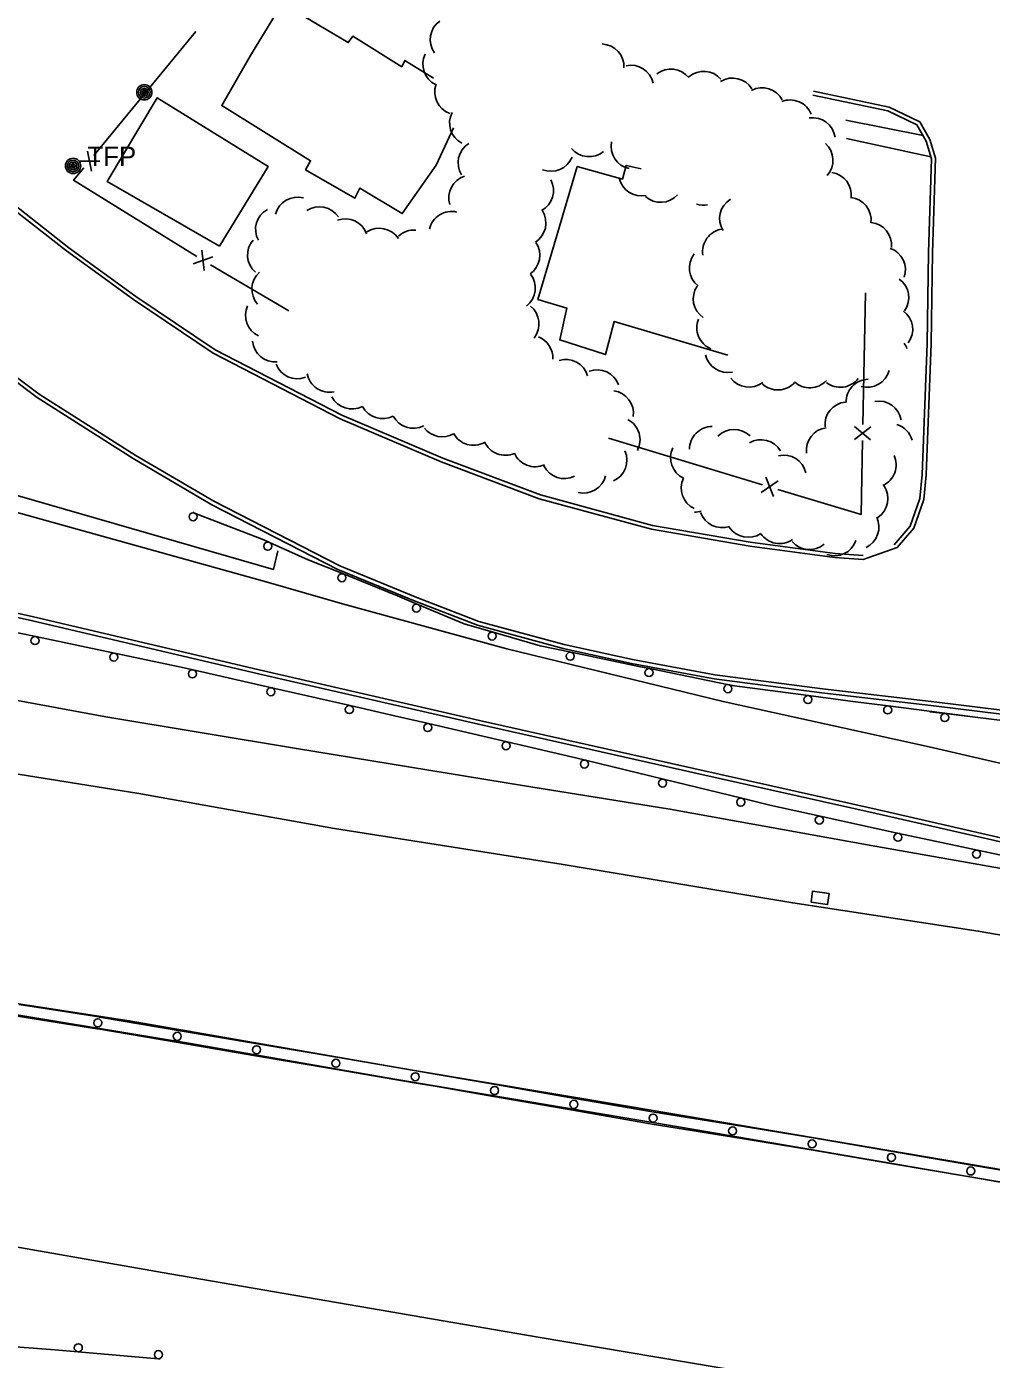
# Model space of a CAD drawing. Extents: x 2402803 to 2427059, y 6985292 to 6997652.
# Drawn here: x 2404570.8 to 2404810.5, y 6991735.2 to 6992066.5 of the extents above; entities that cross this region are included whole.
import ezdxf

# ---------------------------------------------------------------- set-up
doc = ezdxf.new("R2010")
doc.units = 0
for name, color, linetype in [('p_drainage riprap', 7, 'Continuous'), ('p_dtm sidewalk', 7, 'Continuous'), ('p_road - paved curb', 7, 'Continuous'), ('p_road bridge end', 7, 'Continuous'), ('p_road conc barrier', 7, 'Continuous'), ('p_road guard rails', 7, 'Continuous'), ('p_structure building', 7, 'Continuous'), ('p_structure fence', 7, 'Continuous'), ('p_utility manhole', 7, 'Continuous'), ('p_veg woods', 7, 'Continuous')]:
    doc.layers.add(name, color=color, linetype=linetype)

msp = doc.modelspace()

# ---------------------------------------------------------------- linework, layer by layer
at = {"layer": 'p_drainage riprap'}
for points in [[(2404480.28, 6991968.05), (2404481.33, 6991970.59), (2404548.54, 6991955.67), (2404632.11, 6991931.56), (2404633.17, 6991936.14)], [(2404866.09, 6991851.27), (2404865.4, 6991848.02), (2404836.42, 6991853.06), (2404780.61, 6991862.88), (2404730.59, 6991871.97), (2404693.96, 6991877.84), (2404637.81, 6991886.99), (2404590.42, 6991894.93), (2404538.87, 6991904.41), (2404498.72, 6991910.83), (2404454.59, 6991916.14), (2404408.1, 6991919.38), (2404361.9, 6991921.02), (2404313.46, 6991921.8), (2404312.82, 6991914.75)]]:
    msp.add_lwpolyline(points, dxfattribs=at)
at = {"layer": 'p_dtm sidewalk'}
for points in [[(2404793.5, 6992039.39), (2404774.31, 6992043.19)], [(2404795.43, 6992034.13), (2404774.48, 6992038.65)]]:
    msp.add_lwpolyline(points, dxfattribs=at)
at = {"layer": 'p_road - paved curb'}
for points in [[(2404501.7, 6992150.93), (2404499.58, 6992153.4), (2404496.64, 6992153.58), (2404482.62, 6992141.29), (2404480.49, 6992136.82), (2404479.25, 6992130.53), (2404480.15, 6992123.66), (2404483.73, 6992118.14), (2404493.97, 6992103.13), (2404507.64, 6992085.19), (2404521.88, 6992067.76), (2404534.69, 6992052.46), (2404548.35, 6992037.72), (2404562.03, 6992025.28), (2404580.65, 6992010.71), (2404597.3, 6991998.61), (2404617.12, 6991985.31), (2404648.64, 6991969.01), (2404673.8, 6991958.27), (2404698.14, 6991949.12), (2404726.05, 6991941.52), (2404750.43, 6991937.37), (2404771.59, 6991934.51), (2404778.59, 6991933.99)], [(2404500.94, 6992150.28), (2404499.1, 6992152.43), (2404496.99, 6992152.56), (2404483.43, 6992140.67), (2404481.45, 6992136.5), (2404480.26, 6992130.5), (2404481.11, 6992124.01), (2404484.56, 6992118.69), (2404494.78, 6992103.72), (2404508.43, 6992085.81), (2404522.65, 6992068.4), (2404535.44, 6992053.12), (2404549.05, 6992038.43), (2404562.68, 6992026.04), (2404581.25, 6992011.51), (2404597.87, 6991999.43), (2404617.63, 6991986.17), (2404649.07, 6991969.92), (2404674.17, 6991959.2), (2404698.45, 6991950.07), (2404726.27, 6991942.5), (2404750.58, 6991938.36), (2404771.69, 6991935.51), (2404778.66, 6991934.99)], [(2404787.06, 6991936.99), (2404791.21, 6991941.82), (2404793.69, 6991948.97), (2404794.27, 6991955.08), (2404795.52, 6991987.68), (2404795.85, 6992010.29), (2404796.58, 6992033.75), (2404795.2, 6992038.43), (2404792.7, 6992042.81), (2404785.05, 6992046.49), (2404766.31, 6992050.42)], [(2404786.3, 6991937.64), (2404790.33, 6991942.33), (2404792.71, 6991949.18), (2404793.27, 6991955.15), (2404794.52, 6991987.71), (2404794.85, 6992010.31), (2404795.58, 6992033.62), (2404794.27, 6992038.04), (2404791.99, 6992042.04), (2404784.73, 6992045.54), (2404766.1, 6992049.44)], [(2404796.95, 6991898.51), (2404768.51, 6991901.86), (2404741.78, 6991905.37), (2404721.28, 6991909.17), (2404704.3, 6991912.86), (2404683.08, 6991918.62), (2404667.71, 6991924.59), (2404648.54, 6991932.4), (2404617.27, 6991948.51), (2404597.75, 6991959.99), (2404573.9, 6991975.13), (2404553.78, 6991990.21)], [(2404796.83, 6991897.52), (2404768.39, 6991900.87), (2404741.62, 6991904.38), (2404721.08, 6991908.19), (2404704.06, 6991911.89), (2404682.77, 6991917.67), (2404667.34, 6991923.66), (2404648.12, 6991931.49), (2404616.79, 6991947.63), (2404597.23, 6991959.14), (2404573.33, 6991974.31), (2404553.15, 6991989.43)], [(2405201.05, 6991795.69), (2405138.11, 6991809.54), (2405088.56, 6991820.67), (2405040.9, 6991831.17), (2404991.79, 6991843.2), (2404927.16, 6991857.85), (2404859.61, 6991872.27), (2404838, 6991877.47), (2404795.02, 6991887.42), (2404743.85, 6991898.7), (2404690.09, 6991911.8), (2404649.22, 6991922.97), (2404630.86, 6991928.28), (2404569.34, 6991945.43), (2404532.84, 6991955.03), (2404480.16, 6991968.08), (2404479.18, 6991964.76)], [(2404778.59, 6991933.99), (2404787.06, 6991936.99)], [(2404879.88, 6991849), (2404830.15, 6991860.88), (2404782.07, 6991871.83), (2404736.53, 6991882.02), (2404683.25, 6991894.03), (2404629.65, 6991906.33), (2404572.44, 6991919.73), (2404522.32, 6991930.93)], [(2404879.65, 6991848.03), (2404829.92, 6991859.91), (2404781.85, 6991870.85), (2404736.31, 6991881.04), (2404683.03, 6991893.05), (2404629.42, 6991905.36), (2404572.22, 6991918.76), (2404522.11, 6991929.95)], [(2404111.15, 6991924.58), (2404111.49, 6991924.58), (2404155.56, 6991923.97), (2404203.16, 6991922.01), (2404266.93, 6991918.97), (2404315.24, 6991914.53), (2404375.01, 6991908.45), (2404428.43, 6991902.01), (2404483.92, 6991894.3), (2404530.27, 6991886.78), (2404598.62, 6991875.82), (2404647.24, 6991867.17), (2404703.55, 6991858.31), (2404761.14, 6991848.66), (2404807.22, 6991841.66), (2404871.78, 6991830.46), (2404931.78, 6991820.05), (2404984.99, 6991810.32), (2405029.94, 6991802.23), (2405054.22, 6991799.16)], [(2405196, 6991868.92), (2405147, 6991871.54), (2405101.57, 6991874.03), (2405049.92, 6991876.62), (2405007.95, 6991879.12), (2404961.85, 6991882.22), (2404912.14, 6991886.59), (2404875.09, 6991890.07), (2404823.07, 6991894.34), (2404796.83, 6991897.52)], [(2405196.05, 6991869.92), (2405147.05, 6991872.54), (2405101.62, 6991875.03), (2405049.97, 6991877.62), (2405008.01, 6991880.12), (2404961.93, 6991883.22), (2404912.23, 6991887.59), (2404875.18, 6991891.07), (2404823.17, 6991895.34), (2404796.95, 6991898.51)], [(2405195.88, 6991717.84), (2405141.04, 6991727.32), (2405069.28, 6991739.06), (2405018.58, 6991747.16), (2404959.69, 6991758.13), (2404916.59, 6991765.22), (2404862.2, 6991773.93), (2404803.58, 6991783.95), (2404720.54, 6991798.02), (2404666.11, 6991807.15), (2404596.26, 6991819.32), (2404539.09, 6991828.11), (2404466.83, 6991839.75), (2404408.25, 6991847.64), (2404334.56, 6991855.62), (2404286.38, 6991860.17), (2404213.84, 6991865.31), (2404156.16, 6991868.99), (2404111.77, 6991872.05)], [(2404111.83, 6991865.24), (2404121.33, 6991865.33), (2404181.69, 6991863.44), (2404227.03, 6991861.31), (2404278.1, 6991857.84), (2404348.21, 6991851.18), (2404410.17, 6991844.75), (2404475.03, 6991835.3), (2404539.57, 6991825.51), (2404611.5, 6991813.68), (2404661.76, 6991804.88), (2404733.76, 6991792.8), (2404804.65, 6991780.6), (2404881.03, 6991767.75), (2404942.17, 6991757.73), (2405037.52, 6991741.18), (2405115.41, 6991728.23), (2405179.1, 6991717.02), (2405196.53, 6991714.46)], [(2404772.07, 6991728.15), (2404697.89, 6991740.73), (2404650.69, 6991748.8), (2404606.35, 6991756.44), (2404556.14, 6991765.25), (2404488.44, 6991776.09), (2404431.99, 6991784.55), (2404380.05, 6991791.98), (2404335.05, 6991797.39), (2404300.07, 6991800.38), (2404232.47, 6991806.87), (2404200.31, 6991809.62), (2404186.18, 6991811.29), (2404125.69, 6991812.55), (2404111.79, 6991812.64)]]:
    msp.add_lwpolyline(points, dxfattribs=at)
at = {"layer": 'p_road bridge end'}
msp.add_lwpolyline([(2404765.67, 6991848.85), (2404769.77, 6991848.24), (2404770.17, 6991850.96), (2404766.07, 6991851.57)], close=True, dxfattribs=at)
at = {"layer": 'p_road conc barrier'}
for p, q in [((2404568.92, 6991823.42), (2404588.68, 6991820.31)), ((2404568.45, 6991820.46), (2404588.21, 6991817.35)), ((2404608.43, 6991816.96), (2404628.15, 6991813.61)), ((2404607.93, 6991814), (2404627.65, 6991810.65)), ((2404628.15, 6991813.61), (2404647.86, 6991810.26)), ((2404627.65, 6991810.65), (2404647.36, 6991807.3)), ((2404647.86, 6991810.26), (2404667.58, 6991806.91)), ((2404647.36, 6991807.3), (2404667.08, 6991803.95)), ((2404687.3, 6991803.49), (2404707, 6991800.05)), ((2404686.79, 6991800.54), (2404706.49, 6991797.1)), ((2404726.67, 6991796.63), (2404746.41, 6991793.44)), ((2404726.19, 6991793.67), (2404745.93, 6991790.48)), ((2404766.18, 6991790.22), (2404785.89, 6991786.85)), ((2404765.67, 6991787.26), (2404785.39, 6991783.9)), ((2404785.89, 6991786.85), (2404805.61, 6991783.49)), ((2404785.39, 6991783.9), (2404805.1, 6991780.53))]:
    msp.add_line(p, q, dxfattribs=at)
for points in [[(2404588.68, 6991820.31), (2404588.89, 6991820.28), (2404608.43, 6991816.96)], [(2404588.21, 6991817.35), (2404588.41, 6991817.32), (2404607.93, 6991814)], [(2404667.58, 6991806.91), (2404672.76, 6991806.03), (2404687.3, 6991803.49)], [(2404667.08, 6991803.95), (2404672.25, 6991803.07), (2404686.79, 6991800.54)], [(2404707, 6991800.05), (2404725.81, 6991796.77), (2404726.67, 6991796.63)], [(2404706.49, 6991797.1), (2404725.31, 6991793.81), (2404726.19, 6991793.67)], [(2404746.41, 6991793.44), (2404762.64, 6991790.82), (2404766.18, 6991790.22)], [(2404745.93, 6991790.48), (2404762.15, 6991787.86), (2404765.67, 6991787.26)], [(2404805.61, 6991783.49), (2404820.77, 6991780.9), (2404825.33, 6991780.11)], [(2404805.1, 6991780.53), (2404820.26, 6991777.94), (2404824.82, 6991777.15)]]:
    msp.add_lwpolyline(points, dxfattribs=at)
for centre in [(2404588.44, 6991818.83), (2404608.18, 6991815.48), (2404627.9, 6991812.13), (2404647.61, 6991808.78), (2404667.33, 6991805.43), (2404687.04, 6991802.01), (2404706.74, 6991798.57), (2404726.43, 6991795.15), (2404746.17, 6991791.96), (2404765.93, 6991788.74), (2404785.64, 6991785.37), (2404805.36, 6991782.01)]:
    msp.add_circle(centre, 1, dxfattribs=at)
at = {"layer": 'p_road guard rails'}
for p, q in [((2404612.47, 6991945.57), (2404612.03, 6991945.74)), ((2404592.61, 6991910.73), (2404573.04, 6991914.84)), ((2404631.66, 6991902.13), (2404612.17, 6991906.56)), ((2404745.21, 6991902.88), (2404725.61, 6991906.88)), ((2404651.16, 6991897.69), (2404631.66, 6991902.13)), ((2404804.67, 6991895.04), (2404784.85, 6991897.61)), ((2404799.01, 6991895.72), (2404795.21, 6991896.18)), ((2404818.84, 6991893.34), (2404799.01, 6991895.72)), ((2404690.12, 6991888.68), (2404670.64, 6991893.21)), ((2404729.02, 6991879.4), (2404709.59, 6991884.14)), ((2404748.45, 6991874.66), (2404729.02, 6991879.4)), ((2404787.48, 6991865.94), (2404767.95, 6991870.22)), ((2404826.57, 6991857.65), (2404807.02, 6991861.76)), ((2404583.5, 6991737.05), (2404603.41, 6991735.34)), ((2404603.41, 6991735.34), (2404603.91, 6991735.3))]:
    msp.add_line(p, q, dxfattribs=at)
for points in [[(2404631.08, 6991938.24), (2404629.67, 6991938.87), (2404612.47, 6991945.57)], [(2404649.48, 6991930.42), (2404640.72, 6991933.97), (2404631.08, 6991938.24)], [(2404667.98, 6991922.86), (2404662.89, 6991924.99), (2404649.48, 6991930.42)], [(2404686.7, 6991915.94), (2404679.5, 6991918.03), (2404667.98, 6991922.86)], [(2404573.04, 6991914.84), (2404564.89, 6991916.55), (2404553.53, 6991919.23)], [(2404706.03, 6991910.96), (2404698.39, 6991912.56), (2404686.7, 6991915.94)], [(2404612.17, 6991906.56), (2404608.71, 6991907.35), (2404592.61, 6991910.73)], [(2404725.61, 6991906.88), (2404723.26, 6991907.36), (2404706.03, 6991910.96)], [(2404765.02, 6991900.19), (2404746.66, 6991902.58), (2404745.21, 6991902.88)], [(2404670.64, 6991893.21), (2404662.18, 6991895.18), (2404651.16, 6991897.69)], [(2404784.85, 6991897.61), (2404776.07, 6991898.75), (2404765.02, 6991900.19)], [(2404709.59, 6991884.14), (2404708.99, 6991884.29), (2404690.12, 6991888.68)], [(2404767.95, 6991870.22), (2404755.44, 6991872.96), (2404748.45, 6991874.66)], [(2404807.02, 6991861.76), (2404796.48, 6991863.97), (2404787.48, 6991865.94)], [(2404563.58, 6991738.64), (2404577.72, 6991737.55), (2404583.5, 6991737.05)]]:
    msp.add_lwpolyline(points, dxfattribs=at)
for centre in [(2404612.11, 6991944.64), (2404630.68, 6991937.33), (2404649.1, 6991929.49), (2404667.6, 6991921.93), (2404572.83, 6991913.86), (2404686.42, 6991914.98), (2404592.41, 6991909.75), (2404705.83, 6991909.98), (2404611.95, 6991905.59), (2404725.41, 6991905.9), (2404631.44, 6991901.15), (2404745.01, 6991901.9), (2404650.94, 6991896.71), (2404764.89, 6991899.2), (2404784.72, 6991896.62), (2404798.89, 6991894.73), (2404670.42, 6991892.24), (2404689.89, 6991887.71), (2404709.36, 6991883.17), (2404728.79, 6991878.43), (2404748.22, 6991873.69), (2404767.73, 6991869.24), (2404787.26, 6991864.97), (2404806.81, 6991860.78), (2404583.59, 6991738.05), (2404603.5, 6991736.34)]:
    msp.add_circle(centre, 1, dxfattribs=at)
at = {"layer": 'p_structure building'}
for points in [[(2404676.85, 6992041.3), (2404672.48, 6992032.04), (2404664.07, 6992020.02), (2404653.58, 6992026.34), (2404652.34, 6992023.84), (2404640.06, 6992030.91), (2404641.33, 6992033.15), (2404619.25, 6992046.87), (2404626.4, 6992059.28), (2404634.26, 6992072.19), (2404650.66, 6992062.5), (2404651.82, 6992064.11), (2404663.97, 6992056.49), (2404664.72, 6992058.1), (2404671.86, 6992053.67)], [(2404723.49, 6992031.15), (2404719.75, 6992031.99), (2404718.78, 6992028.57), (2404707.59, 6992031.68), (2404702.76, 6992015.35), (2404697.8, 6991998.67), (2404705.02, 6991996.47), (2404703.24, 6991988.6), (2404714.6, 6991984.96), (2404716.76, 6991993.21), (2404744.98, 6991984.77)]]:
    msp.add_lwpolyline(points, dxfattribs=at)
msp.add_lwpolyline([(2404618.7, 6992011.92), (2404590.79, 6992027.95), (2404603.21, 6992048.81), (2404630.73, 6992031.72)], close=True, dxfattribs=at)
at = {"layer": 'p_structure fence'}
for p, q in [((2404612.82, 6992065.31), (2404587.49, 6992034.45)), ((2404585.84, 6992035.55), (2404586.9, 6992030.54)), ((2404583.81, 6992033.07), (2404588.93, 6992033.01)), ((2404614.88, 6992005.87), (2404614.27, 6992010.95)), ((2404612.16, 6992007.55), (2404616.99, 6992009.27)), ((2404616.44, 6992007.24), (2404635.88, 6991995.84)), ((2404778.55, 6991967.6), (2404779.23, 6992000.31)), ((2404780.51, 6991966.96), (2404776.45, 6991963.85)), ((2404780.44, 6991963.76), (2404776.51, 6991967.05)), ((2404715.34, 6991964.16), (2404753.62, 6991952.57)), ((2404756.31, 6991949.7), (2404754.4, 6991954.46)), ((2404753.25, 6991950.63), (2404757.47, 6991953.53))]:
    msp.add_line(p, q, dxfattribs=at)
for points in [[(2404584.95, 6992031.37), (2404582.42, 6992028.28), (2404613.03, 6992009.33)], [(2404757.45, 6991951.42), (2404778.09, 6991945.17), (2404778.47, 6991963.6)]]:
    msp.add_lwpolyline(points, dxfattribs=at)
at = {"layer": 'p_utility manhole'}
for centre, radius in [((2404600, 6992050.15), 1.9), ((2404600, 6992050.15), 1.44), ((2404600, 6992050.15), 0.973), ((2404600, 6992050.15), 0.539), ((2404600, 6992050.15), 0.192), ((2404582.29, 6992031.85), 1.9), ((2404582.29, 6992031.85), 1.44), ((2404582.29, 6992031.85), 0.973), ((2404582.29, 6992031.85), 0.539), ((2404582.29, 6992031.85), 0.192)]:
    msp.add_circle(centre, radius, dxfattribs=at)
at = {"layer": 'p_veg woods'}
for centre, start, end in [((2404676.71, 6992063.29), 125.706, 215.706), ((2404674.85, 6992057.15), 153.5862, 243.5862), ((2404713.54, 6992056.52), 357.3349, 87.3349), ((2404720.9, 6992051.25), 12.2558, 102.2558), ((2404730.85, 6992050.3), 38.2627, 128.2627), ((2404738.99, 6992049.73), 40.6385, 130.6385), ((2404746.16, 6992048.05), 31.4797, 121.4797), ((2404677.81, 6992050.23), 159.9585, 249.9585), ((2404753.5, 6992045.63), 27.6079, 117.6079), ((2404760.46, 6992042.61), 21.6144, 111.6144), ((2404681.5, 6992042.53), 152.4428, 242.4428), ((2404766.04, 6992038.2), 8.1172, 98.1172), ((2404683.61, 6992032.65), 122.1538, 212.1538), ((2404721.64, 6992036.71), 168.1665, 258.1665), ((2404765.46, 6992033.24), 318.1845, 48.1845), ((2404701.04, 6992036.16), 248.0755, 338.0755), ((2404710.48, 6992039.79), 219.9197, 309.9197), ((2404770.02, 6992024.64), 352.06, 82.06), ((2404681.3, 6992023.95), 107.5291, 197.5291), ((2404696.01, 6992025.72), 298.3181, 28.3181), ((2404723.51, 6992030.04), 191.8594, 281.8594), ((2404638.09, 6992018.45), 75.3554, 165.3554), ((2404728.29, 6992028.45), 227.9654, 317.9654), ((2404748.61, 6992018.78), 121.9555, 211.9555), ((2404774.95, 6992018.4), 353.3551, 83.3551), ((2404633.29, 6992016.08), 118.6754, 208.6754), ((2404643.5, 6992016.06), 33.4378, 123.4378), ((2404676.35, 6992014.88), 76.9375, 166.9375), ((2404694.13, 6992017.65), 302.4308, 32.4308), ((2404738.84, 6992027.75), 253.3313, 281.6237), ((2404649.93, 6992013.07), 20.1077, 110.1077), ((2404780.03, 6992012.18), 353.96, 83.96), ((2404631.29, 6992009.75), 139.3308, 229.3308), ((2404658.38, 6992010.72), 33.0283, 123.0283), ((2404667, 6992010.25), 84.9004, 132.2898), ((2404744.36, 6992010.54), 98.5393, 188.5393), ((2404692.64, 6992009.65), 304.4939, 34.4939), ((2404741.08, 6992006.47), 141.76, 231.76), ((2404783.48, 6992006.02), 340.8477, 70.8477), ((2404632.38, 6992001.22), 131.2158, 221.2158), ((2404691.51, 6992001.49), 307.8074, 37.8074), ((2404784.31, 6991999.12), 324.4458, 54.4458), ((2404742.05, 6991998.82), 145.8161, 235.8161), ((2404630.79, 6991994.7), 154.852, 244.852), ((2404692.42, 6991992.59), 321.4649, 51.4649), ((2404742.95, 6991991.63), 157.7265, 247.7265), ((2404785.28, 6991991.25), 323.3598, 53.3598), ((2404632.5, 6991988.8), 185.4351, 275.4351), ((2404695.85, 6991984.13), 356.5959, 68.4518), ((2404784.21, 6991984.52), 20.1703, 35.764), ((2404704.72, 6991978.1), 16.4961, 106.4961), ((2404744.96, 6991986.13), 192.2408, 282.2408), ((2404638.01, 6991984.59), 200.7344, 290.7344), ((2404646.03, 6991981.23), 191.2377, 281.2377), ((2404712.53, 6991975.51), 20.2832, 110.2832), ((2404779.63, 6991982.47), 254.8981, 344.8981), ((2404750.23, 6991982.52), 217.3111, 307.3111), ((2404757.41, 6991981.82), 227.7961, 317.7961), ((2404765.37, 6991982.36), 227.2146, 317.2146), ((2404772.95, 6991982.48), 232.0488, 322.0488), ((2404780.04, 6991973.19), 91.8256, 181.8256), ((2404651.58, 6991977.07), 207.5141, 297.5141), ((2404715.89, 6991970.35), 351.7894, 81.7894), ((2404659.21, 6991974.67), 207.5141, 297.5141), ((2404774.77, 6991967.54), 95.8087, 185.8087), ((2404782.47, 6991967.75), 9.6794, 99.6794), ((2404666.84, 6991972.27), 207.5141, 297.5141), ((2404717.52, 6991963.8), 331.9591, 61.9591), ((2404741.13, 6991961.43), 90.2413, 180.2413), ((2404785.36, 6991962.14), 15.4611, 73.2357), ((2404674.04, 6991970.15), 218.0617, 299.445), ((2404681.82, 6991968.05), 208.4193, 298.4193), ((2404746.56, 6991960.69), 45.4631, 135.4631), ((2404753.23, 6991958.14), 30.7223, 120.7223), ((2404770.14, 6991961.16), 97.1721, 187.1721), ((2404689.72, 6991965.56), 203.6129, 293.6129), ((2404697.12, 6991962.72), 203.9023, 293.9023), ((2404714.27, 6991958.7), 294.0874, 24.0874), ((2404736.43, 6991959.31), 154.3455, 244.3455), ((2404704.38, 6991959.77), 206.1293, 296.1293), ((2404758.87, 6991954.31), 13.1565, 103.1565), ((2404781.16, 6991957.56), 294.5472, 24.5472), ((2404709.12, 6991956.18), 256.3709, 346.3709), ((2404739.08, 6991951.76), 154.3455, 244.3455), ((2404779.14, 6991949.17), 303.6995, 33.6995), ((2404736.78, 6991951.46), 269.4154, 286.5571), ((2404743.55, 6991947.59), 199.2903, 289.2903), ((2404776.89, 6991942.09), 295.6421, 25.6421), ((2404750.06, 6991945.18), 213.572, 303.572), ((2404757.83, 6991943.63), 214.6705, 304.6705), ((2404765.29, 6991942.13), 220.3385, 310.3385), ((2404771.49, 6991940.58), 250.5394, 340.5394)]:
    msp.add_arc(centre, 5.65, start, end, dxfattribs=at)

# ---------------------------------------------------------------- texts
at = {"layer": 'p_utility manhole'}
msp.add_text('  TFP', height=4.8, dxfattribs=at).set_placement((2404582.29, 6992031.85))

doc.saveas('drawing.dxf')
